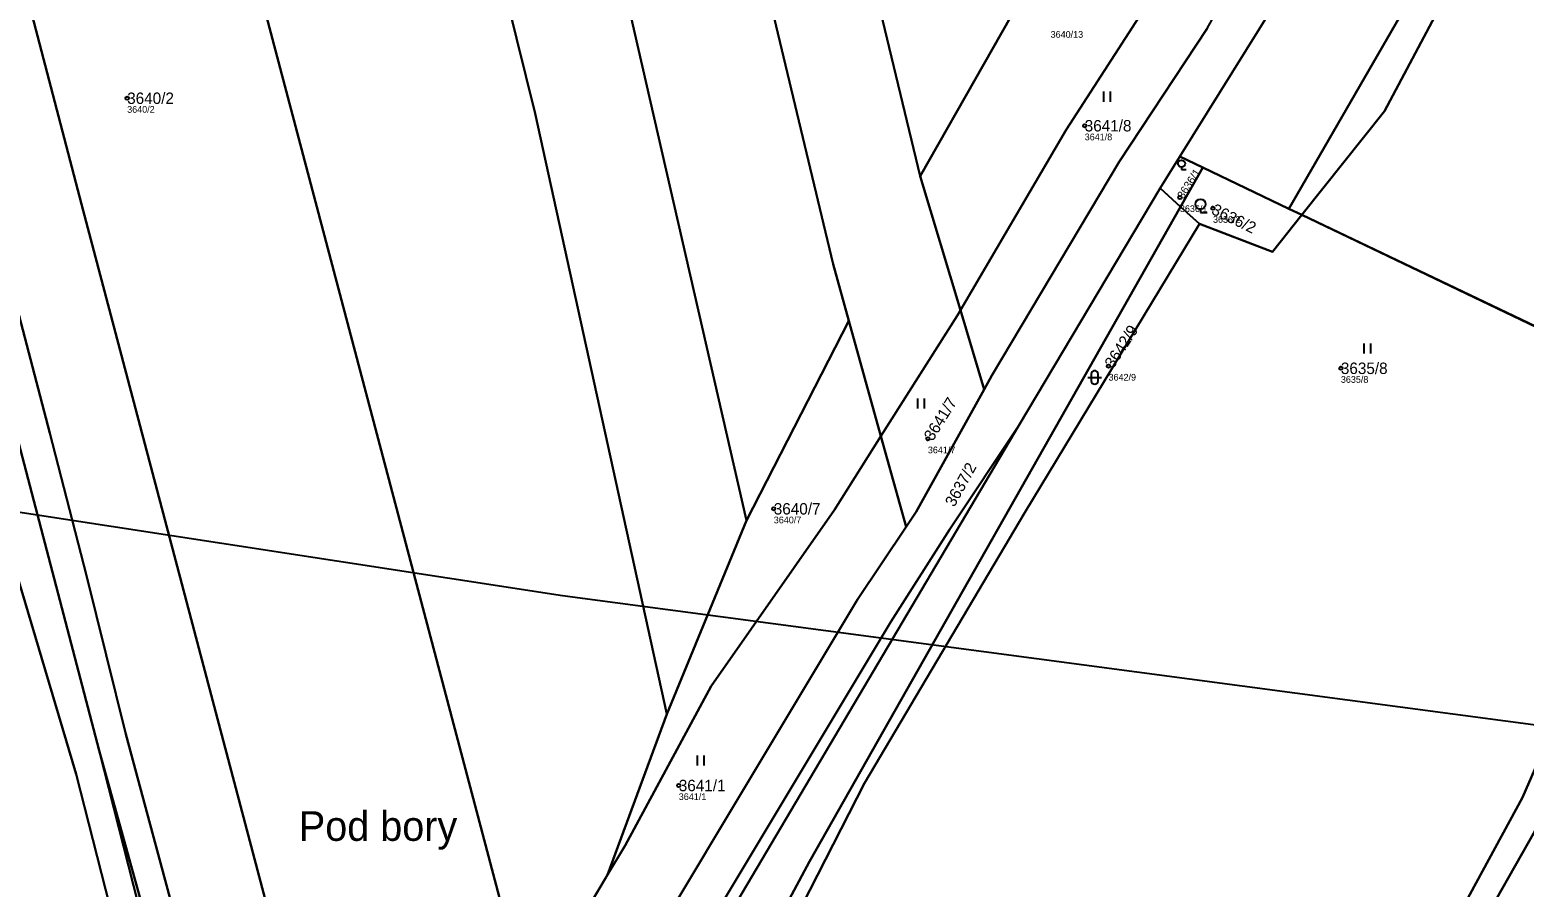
# Model space of a CAD drawing. Extents: x -761174 to -757114, y -1063806 to -1059397.
# Drawn here: x -760149.9 to -759927.6, y -1062051.1 to -1061923.7 of the extents above; entities that cross this region are included whole.
import ezdxf

# ---------------------------------------------------------------- set-up
doc = ezdxf.new("R2010")
doc.units = 0
for name, color, linetype in [('Definiční body', 7, 'Continuous'), ('Hranice parcel', 7, 'Continuous'), ('Parcelní čísla', 7, 'Continuous'), ('Polygon parcely', 7, 'Continuous'), ('Pop  PČ popisy', 7, 'Continuous'), ('Poz předměty', 7, 'Continuous'), ('Značky kultur', 7, 'Continuous')]:
    doc.layers.add(name, color=color, linetype=linetype)

msp = doc.modelspace()

# ---------------------------------------------------------------- linework, layer by layer
at = {"layer": 'Definiční body'}
for centre in [(-760135.42, -1061933.86), (-759992.99, -1061937.95), (-759978.83, -1061948.62), (-759973.91, -1061950.22), (-759989.45, -1061973.68), (-759954.89, -1061974.01), (-760016.32, -1061984.49), (-760039.24, -1061994.9), (-760053.37, -1062036.04)]:
    msp.add_circle(centre, 0.25, dxfattribs=at)
at = {"layer": 'Hranice parcel'}
for p, q in [((-760017.45, -1061945.46), (-760032.52, -1061882.87)), ((-760017.45, -1061945.46), (-759989.07, -1061895.46)), ((-759981.79, -1061947.25), (-759978.84, -1061942.51)), ((-759975.41, -1061944.18), (-759978.84, -1061942.51)), ((-759978.72, -1061950.02), (-759975.41, -1061944.18)), ((-759962.62, -1061950.31), (-759975.41, -1061944.18)), ((-760011.47, -1061965.37), (-760017.45, -1061945.46)), ((-759981.79, -1061947.25), (-760002.8, -1061982.5)), ((-759978.72, -1061950.02), (-759981.79, -1061947.25)), ((-759975.91, -1061952.55), (-759978.72, -1061950.02)), ((-759960.68, -1061951.18), (-759962.62, -1061950.31)), ((-759903.73, -1061978.43), (-759960.68, -1061951.18)), ((-760043.28, -1061996.64), (-760028.08, -1061966.93)), ((-760028.08, -1061966.93), (-760023.3, -1061984.12)), ((-760007.93, -1061977.15), (-760011.47, -1061965.37)), ((-760019.56, -1061997.6), (-760023.3, -1061984.12)), ((-760055.15, -1062025.41), (-760043.28, -1061996.64)), ((-760063.96, -1062049.34), (-760055.15, -1062025.41)), ((-760139.59, -1062030.82), (-760108.97, -1062141.29)), ((-760063.96, -1062049.34), (-760075.72, -1062069.05))]:
    msp.add_line(p, q, dxfattribs=at)
for points in [[(-759962.62, -1061950.31), (-759938.85, -1061909.06), (-759922.58, -1061868.37), (-759887.84, -1061813.14), (-759847.17, -1061740.98), (-759817.46, -1061690.23), (-759772.03, -1061610.54)], [(-759960.68, -1061951.18), (-759948.42, -1061935.77), (-759933.78, -1061908.25), (-759914.89, -1061871.17), (-759857.73, -1061766.74), (-759845.2, -1061741.99), (-759827.79, -1061714.24), (-759787.53, -1061642.28), (-759772.03, -1061610.54)], [(-759978.84, -1061942.51), (-759957.11, -1061907.61), (-759899.53, -1061816.67), (-759865, -1061762.84), (-759833.31, -1061711.56)], [(-760028.08, -1061966.93), (-760030.4, -1061958.55), (-760053.06, -1061863.92), (-760083, -1061727.01)], [(-760043.28, -1061996.64), (-760072.57, -1061869.08), (-760101.67, -1061749.89)], [(-760055.15, -1062025.41), (-760074.71, -1061936.12), (-760085.88, -1061891.1), (-760115.08, -1061766.3)], [(-760075.72, -1062069.05), (-760124.05, -1061886.24), (-760145.06, -1061802.78)], [(-760099.42, -1062106.47), (-760114.18, -1062055.58), (-760142.2, -1061949.6), (-760172.05, -1061835.63)], [(-760110.26, -1062122.43), (-760135.63, -1062028.4), (-760141.46, -1062004.83), (-760146.94, -1061983.64), (-760182.37, -1061848.19)], [(-760186.96, -1061855.3), (-760151.84, -1061984.03), (-760139.59, -1062030.82)], [(-759967.24, -1061901.79), (-759977.64, -1061910.49), (-759995.73, -1061938.55), (-760011.47, -1061965.37)], [(-760007.93, -1061977.15), (-760006.79, -1061975.1), (-759987.88, -1061943.33), (-759974.79, -1061923.48)], [(-759876.97, -1061938.51), (-759892.42, -1061960.2), (-759903.25, -1061984.25), (-759921.97, -1062032.77), (-759926.04, -1062042.84), (-759934.83, -1062058.28)], [(-760038.1, -1062055.1), (-760033.91, -1062047.33), (-759978.72, -1061950.02)], [(-759975.91, -1061952.55), (-759965.05, -1061956.68), (-759960.68, -1061951.18)], [(-760036.2, -1062056.16), (-760025.75, -1062035.71), (-760001.89, -1061995.47), (-759975.91, -1061952.55)], [(-760011.47, -1061965.37), (-760011.96, -1061966.21), (-760023.3, -1061984.12)], [(-760019.56, -1061997.6), (-760018.04, -1061995.34), (-760007.93, -1061977.15)], [(-759938.85, -1062058), (-759927.87, -1062037.84), (-759916, -1062010.63), (-759903.73, -1061978.43)], [(-760078.19, -1062105.6), (-760062.71, -1062083.66), (-760002.8, -1061982.5)], [(-760002.8, -1061982.5), (-760013.04, -1061997.91), (-760021.82, -1062011.69), (-760078.19, -1062105.6)], [(-760157.81, -1061984.65), (-760143, -1062034.33), (-760119.24, -1062127.41), (-760113.94, -1062149.4)], [(-760023.3, -1061984.12), (-760030.23, -1061995.06), (-760048.54, -1062021.29), (-760061.35, -1062044.96), (-760063.96, -1062049.34)], [(-760071.92, -1062083.57), (-760026.81, -1062008.39), (-760019.56, -1061997.6)], [(-760113.94, -1062149.4), (-760115.6, -1062125.13), (-760139.59, -1062030.82)]]:
    msp.add_lwpolyline(points, dxfattribs=at)
at = {"layer": 'Polygon parcely'}
for points in [[(-759938.85, -1061909.06), (-759922.58, -1061868.37), (-759887.84, -1061813.14), (-759847.17, -1061740.98), (-759817.46, -1061690.23), (-759772.03, -1061610.54), (-759755.11, -1061575.9), (-759746.06, -1061537.36), (-759769.95, -1061591.12), (-759833.31, -1061711.56), (-759865, -1061762.84), (-759899.53, -1061816.67), (-759957.11, -1061907.61), (-759978.84, -1061942.51), (-759975.41, -1061944.18), (-759962.62, -1061950.31)], [(-759960.68, -1061951.18), (-759948.42, -1061935.77), (-759933.78, -1061908.25), (-759914.89, -1061871.17), (-759857.73, -1061766.74), (-759845.2, -1061741.99), (-759827.79, -1061714.24), (-759787.53, -1061642.28), (-759772.03, -1061610.54), (-759817.46, -1061690.23), (-759847.17, -1061740.98), (-759887.84, -1061813.14), (-759922.58, -1061868.37), (-759938.85, -1061909.06), (-759962.62, -1061950.31)], [(-760032.52, -1061882.87), (-760044.63, -1061800.79), (-760059.51, -1061698.12), (-760065.79, -1061705.91), (-760083, -1061727.01), (-760053.06, -1061863.92), (-760030.4, -1061958.55), (-760028.08, -1061966.93), (-760023.3, -1061984.12), (-760011.96, -1061966.21), (-760011.47, -1061965.37), (-760017.45, -1061945.46)], [(-760053.06, -1061863.92), (-760083, -1061727.01), (-760101.67, -1061749.89), (-760072.57, -1061869.08), (-760043.28, -1061996.64), (-760028.08, -1061966.93), (-760030.4, -1061958.55)], [(-760043.28, -1061996.64), (-760072.57, -1061869.08), (-760101.67, -1061749.89), (-760110.82, -1061761.11), (-760115.08, -1061766.3), (-760085.88, -1061891.1), (-760074.71, -1061936.12), (-760055.15, -1062025.41)], [(-760055.15, -1062025.41), (-760074.71, -1061936.12), (-760085.88, -1061891.1), (-760115.08, -1061766.3), (-760145.06, -1061802.78), (-760124.05, -1061886.24), (-760075.72, -1062069.05), (-760063.96, -1062049.34)], [(-760124.05, -1061886.24), (-760145.06, -1061802.78), (-760172.05, -1061835.63), (-760142.2, -1061949.6), (-760114.18, -1062055.58), (-760099.42, -1062106.47), (-760088.2, -1062089.96), (-760075.72, -1062069.05)], [(-760114.18, -1062055.58), (-760142.2, -1061949.6), (-760172.05, -1061835.63), (-760182.37, -1061848.19), (-760146.94, -1061983.64), (-760141.46, -1062004.83), (-760135.63, -1062028.4), (-760110.26, -1062122.43), (-760099.42, -1062106.47)], [(-760108.97, -1062141.29), (-760110.26, -1062122.43), (-760135.63, -1062028.4), (-760141.46, -1062004.83), (-760146.94, -1061983.64), (-760182.37, -1061848.19), (-760186.96, -1061855.3), (-760151.84, -1061984.03), (-760139.59, -1062030.82)], [(-760119.24, -1062127.41), (-760113.94, -1062149.4), (-760115.6, -1062125.13), (-760139.59, -1062030.82), (-760151.84, -1061984.03), (-760186.96, -1061855.3), (-760192.93, -1061863.14), (-760191.96, -1061866.48), (-760188.05, -1061861.69), (-760157.81, -1061984.65), (-760143, -1062034.33)], [(-760017.45, -1061945.46), (-759989.07, -1061895.46), (-760032.52, -1061882.87)], [(-759989.07, -1061895.46), (-760017.45, -1061945.46), (-760011.47, -1061965.37), (-759995.73, -1061938.55), (-759977.64, -1061910.49), (-759967.24, -1061901.79)], [(-759974.79, -1061923.48), (-759963.43, -1061903.19), (-759967.24, -1061901.79), (-759977.64, -1061910.49), (-759995.73, -1061938.55), (-760011.47, -1061965.37), (-760007.93, -1061977.15), (-760006.79, -1061975.1), (-759987.88, -1061943.33)], [(-759832.69, -1062004.44), (-759891.84, -1061982.9), (-759872.71, -1061940.25), (-759876.97, -1061938.51), (-759892.42, -1061960.2), (-759903.25, -1061984.25), (-759921.97, -1062032.77), (-759926.04, -1062042.84), (-759934.83, -1062058.28), (-759933.91, -1062058.34), (-759930.58, -1062063.15), (-759932.93, -1062077.89), (-759936.8, -1062087.15), (-759945.84, -1062106.38), (-759959.87, -1062134.71), (-759980.14, -1062146.53), (-759983.44, -1062143.66), (-759998.56, -1062166.52), (-759991.81, -1062172.01), (-759902.67, -1062196.46), (-759900.77, -1062196.98), (-759889.95, -1062161.71), (-759870.91, -1062107.09), (-759829.45, -1062005.62)], [(-759975.41, -1061944.18), (-759978.84, -1061942.51), (-759981.79, -1061947.25), (-759978.72, -1061950.02)], [(-759962.62, -1061950.31), (-759975.41, -1061944.18), (-759978.72, -1061950.02), (-759975.91, -1061952.55), (-759965.05, -1061956.68), (-759960.68, -1061951.18)], [(-760033.91, -1062047.33), (-759978.72, -1061950.02), (-759981.79, -1061947.25), (-760002.8, -1061982.5), (-760062.71, -1062083.66), (-760078.19, -1062105.6), (-760070.57, -1062110.7), (-760059.32, -1062094.52), (-760038.1, -1062055.1)], [(-760001.89, -1061995.47), (-759975.91, -1061952.55), (-759978.72, -1061950.02), (-760033.91, -1062047.33), (-760038.1, -1062055.1), (-760036.2, -1062056.16), (-760025.75, -1062035.71)], [(-759903.73, -1061978.43), (-759960.68, -1061951.18), (-759965.05, -1061956.68), (-759975.91, -1061952.55), (-760001.89, -1061995.47), (-760025.75, -1062035.71), (-760036.2, -1062056.16), (-759953.37, -1062095.8), (-759949.4, -1062085.25), (-759938.85, -1062058), (-759927.87, -1062037.84), (-759916, -1062010.63)], [(-760063.96, -1062049.34), (-760061.35, -1062044.96), (-760048.54, -1062021.29), (-760030.23, -1061995.06), (-760023.3, -1061984.12), (-760028.08, -1061966.93), (-760043.28, -1061996.64), (-760055.15, -1062025.41)], [(-760023.3, -1061984.12), (-760019.56, -1061997.6), (-760018.04, -1061995.34), (-760007.93, -1061977.15), (-760011.47, -1061965.37), (-760011.96, -1061966.21)], [(-760013.04, -1061997.91), (-760021.82, -1062011.69), (-760078.19, -1062105.6), (-760062.71, -1062083.66), (-760002.8, -1061982.5)], [(-760075.72, -1062069.05), (-760072.53, -1062081.24), (-760071.92, -1062083.57), (-760026.81, -1062008.39), (-760019.56, -1061997.6), (-760023.3, -1061984.12), (-760030.23, -1061995.06), (-760048.54, -1062021.29), (-760061.35, -1062044.96), (-760063.96, -1062049.34)], [(-760108.61, -1062146.58), (-760108.97, -1062141.29), (-760139.59, -1062030.82), (-760115.6, -1062125.13), (-760113.94, -1062149.4), (-760110.63, -1062169.79)]]:
    msp.add_lwpolyline(points, close=True, dxfattribs=at)
for points in [[(-759933.78, -1061908.25), (-759948.42, -1061935.77), (-759960.68, -1061951.18), (-759903.73, -1061978.43), (-759894.98, -1061959.08), (-759879.88, -1061937.11), (-759821.2, -1061820)], [(-759821.2, -1061820), (-759879.88, -1061937.11), (-759894.98, -1061959.08), (-759903.73, -1061978.43), (-759916, -1062010.63), (-759927.87, -1062037.84), (-759938.85, -1062058), (-759934.83, -1062058.28), (-759926.04, -1062042.84), (-759921.97, -1062032.77), (-759903.25, -1061984.25), (-759892.42, -1061960.2), (-759876.97, -1061938.51), (-759819.12, -1061821.56)], [(-760113.08, -1062330.04), (-760116.85, -1062293.88), (-760121.06, -1062255.88), (-760120.27, -1062225.17), (-760116.76, -1062197.25), (-760113.94, -1062149.4), (-760119.24, -1062127.41), (-760143, -1062034.33), (-760157.81, -1061984.65), (-760186.22, -1061886.36), (-760194.21, -1061899.88), (-760215.36, -1061925.94), (-760219.08, -1061932.52), (-760217.97, -1061941.47), (-760198.33, -1062014.17), (-760190.56, -1062023.61), (-760166.16, -1062024.72), (-760156.34, -1062034.77), (-760128.63, -1062142.08), (-760121.9, -1062228.36), (-760122.14, -1062274.94), (-760113.22, -1062352.44)], [(-760102.43, -1062344.55), (-760108.64, -1062292.91), (-760112.31, -1062255.4), (-760112.92, -1062224.77), (-760108.65, -1062199.73), (-760105.43, -1062189.41), (-760089.13, -1062137.18), (-760082.5, -1062112.77), (-760078.19, -1062105.6), (-760021.82, -1062011.69), (-760013.04, -1061997.91), (-760002.8, -1061982.5), (-759981.79, -1061947.25), (-759978.84, -1061942.51), (-759957.11, -1061907.61)], [(-759974.79, -1061923.48), (-759987.88, -1061943.33), (-760006.79, -1061975.1), (-760007.93, -1061977.15), (-760018.04, -1061995.34), (-760019.56, -1061997.6), (-760026.81, -1062008.39), (-760071.92, -1062083.57), (-760088.44, -1062111.09), (-760094.18, -1062136.41), (-760106.71, -1062177.33), (-760108.47, -1062183.07), (-760113.1, -1062198.21), (-760117.07, -1062225), (-760116.47, -1062255.63), (-760112.88, -1062293.18), (-760106.98, -1062354.42)]]:
    msp.add_lwpolyline(points, dxfattribs=at)
at = {"layer": 'Poz předměty'}
for p, q in [((-760233.91, -1061982.76), (-760070.65, -1062007.77)), ((-760070.65, -1062007.77), (-759784.85, -1062045.77))]:
    msp.add_line(p, q, dxfattribs=at)
at = {"layer": 'Značky kultur'}
for p, q in [((-759990.17, -1061934.38), (-759990.17, -1061932.88)), ((-759989.17, -1061934.38), (-759989.17, -1061932.88)), ((-759978.59, -1061944.1), (-759978.59, -1061944.45)), ((-759978.59, -1061944.45), (-759977.89, -1061944.45)), ((-759975.76, -1061950.34), (-759975.76, -1061950.84)), ((-759975.76, -1061950.84), (-759974.76, -1061950.84)), ((-759951.44, -1061971.81), (-759951.44, -1061970.31)), ((-759950.44, -1061971.81), (-759950.44, -1061970.31)), ((-759992.51, -1061975.37), (-759990.51, -1061975.37)), ((-759992.01, -1061974.87), (-759992.01, -1061975.87)), ((-759991.01, -1061975.87), (-759991.01, -1061974.87)), ((-760017.8, -1061979.98), (-760017.8, -1061978.48)), ((-760016.8, -1061979.98), (-760016.8, -1061978.48)), ((-760050.61, -1062033.08), (-760050.61, -1062031.58)), ((-760049.61, -1062033.08), (-760049.61, -1062031.58))]:
    msp.add_line(p, q, dxfattribs=at)
for centre, radius in [((-759978.59, -1061943.58), 0.525), ((-759975.76, -1061949.59), 0.75)]:
    msp.add_circle(centre, radius, dxfattribs=at)
for centre, start, end in [((-759991.51, -1061974.87), 0, 180), ((-759991.51, -1061975.87), 180, 359.9879)]:
    msp.add_arc(centre, 0.5, start, end, dxfattribs=at)

# ---------------------------------------------------------------- texts
at = {"layer": 'Definiční body'}
for s, p in [('3640/13', (-759998.06, -1061924.87)), ('3640/2', (-760135.42, -1061936.02)), ('3641/8', (-759992.99, -1061940.11)), ('3636/1', (-759978.83, -1061950.78)), ('3636/2', (-759973.91, -1061952.38)), ('3642/9', (-759989.45, -1061975.84)), ('3635/8', (-759954.89, -1061976.17)), ('3641/7', (-760016.32, -1061986.65)), ('3640/7', (-760039.24, -1061997.06)), ('3641/1', (-760053.37, -1062038.2))]:
    msp.add_text(s, height=1, dxfattribs=at).set_placement(p)
at = {"layer": 'Parcelní čísla'}
for s, p in [('3640/2', (-760135.42, -1061934.71)), ('3641/8', (-759992.99, -1061938.8)), ('3635/8', (-759954.89, -1061974.86)), ('3640/7', (-760039.24, -1061995.75)), ('3641/1', (-760053.37, -1062036.89))]:
    msp.add_text(s, height=1.7, dxfattribs=at).set_placement(p)
for s, height, rotation, p in [('3636/1', 1.19, 57, (-759978.33, -1061948.94)), ('3636/2', 1.7, 334, (-759974.28, -1061950.98)), ('3642/9', 1.7, 57, (-759988.74, -1061974.14)), ('3641/7', 1.7, 58, (-760015.6, -1061984.94)), ('3637/2', 1.7, 61, (-760012.39, -1061994.74))]:
    msp.add_text(s, height=height, rotation=rotation, dxfattribs=at).set_placement(p)
at = {"layer": 'Pop  PČ popisy'}
msp.add_text('Pod bory', height=4.4, dxfattribs=at).set_placement((-760109.88, -1062044.27))

doc.saveas('drawing.dxf')
